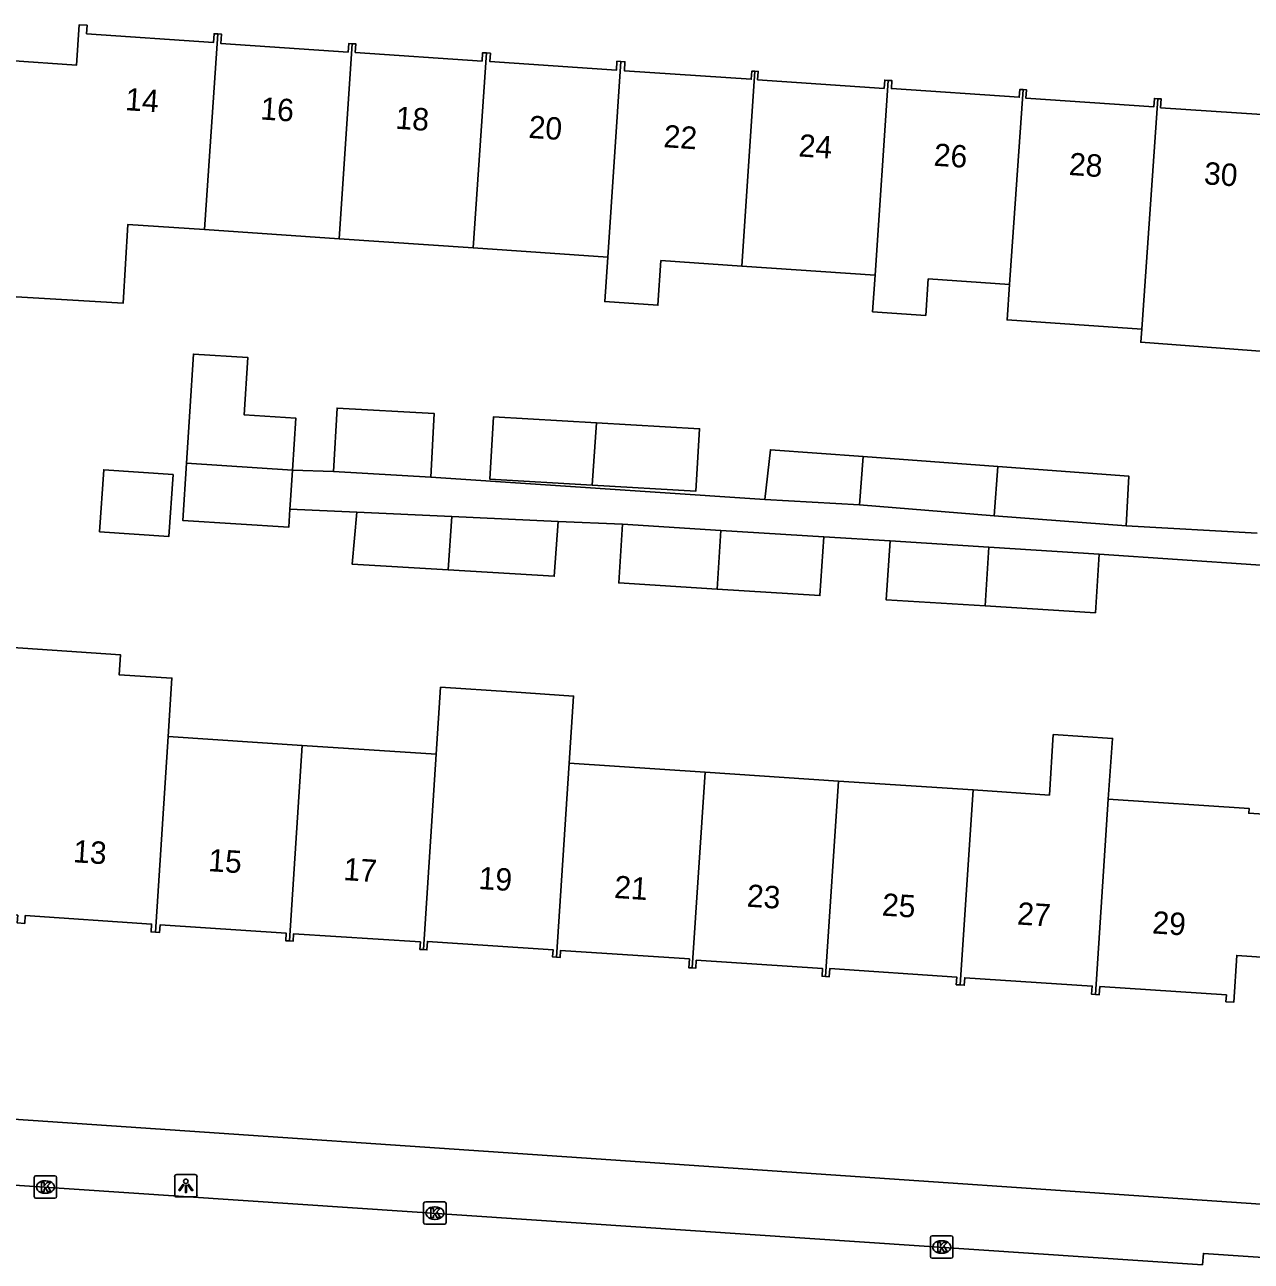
# Model space of a CAD drawing. Extents: x 161848 to 162726, y 385382 to 386521.
# Drawn here: x 162113.7 to 162168.5, y 386288 to 386343.2 of the extents above; entities that cross this region are included whole.
import ezdxf

# ---------------------------------------------------------------- set-up
doc = ezdxf.new("R2010")
doc.units = 0
for name, color, linetype in [('IMGEO_Kolk', 7, 'Continuous'), ('IMGEO_Lichtpunt', 7, 'Continuous'), ('IMGEO_Pand', 7, 'Continuous'), ('IMGEO_Pand_nummerreeks', 7, 'Continuous'), ('IMGEO_Rijbaan_lokaal_open', 7, 'Continuous'), ('IMGEO_Voetpad_open', 7, 'Continuous')]:
    doc.layers.add(name, color=color, linetype=linetype)

msp = doc.modelspace()

# ---------------------------------------------------------------- linework, layer by layer
at = {"layer": 'IMGEO_Kolk'}
for p, q in [((162114.157, 386290.93), (162114.157, 386291.782)), ((162114.232, 386291.856), (162115.084, 386291.856)), ((162114.645, 386291.636), (162114.67, 386291.636)), ((162115.158, 386291.782), (162115.158, 386290.93)), ((162114.668, 386291.076), (162114.643, 386291.076)), ((162115.084, 386290.856), (162114.232, 386290.856)), ((162131.536, 386289.768), (162131.536, 386290.62)), ((162131.611, 386290.694), (162132.463, 386290.694)), ((162132.024, 386290.474), (162132.049, 386290.474)), ((162132.537, 386290.62), (162132.537, 386289.768)), ((162132.047, 386289.914), (162132.022, 386289.914)), ((162132.463, 386289.694), (162131.611, 386289.694)), ((162154.153, 386288.252), (162154.153, 386289.104)), ((162154.228, 386289.178), (162155.08, 386289.178)), ((162154.641, 386288.958), (162154.666, 386288.958)), ((162155.154, 386289.104), (162155.154, 386288.252)), ((162155.08, 386288.178), (162154.228, 386288.178)), ((162154.664, 386288.398), (162154.639, 386288.398))]:
    msp.add_line(p, q, dxfattribs=at)
for points in [[(162114.157, 386290.93), (162114.157, 386291.782)], [(162114.232, 386291.856), (162115.084, 386291.856)], [(162114.478, 386291.556), (162114.601, 386291.556), (162114.601, 386291.405), (162114.731, 386291.556), (162114.895, 386291.556), (162114.749, 386291.405), (162114.902, 386291.156), (162114.75, 386291.156), (162114.665, 386291.32), (162114.601, 386291.253), (162114.601, 386291.156), (162114.478, 386291.156), (162114.478, 386291.556)], [(162115.158, 386291.782), (162115.158, 386290.93)], [(162115.084, 386290.856), (162114.232, 386290.856)], [(162131.536, 386289.768), (162131.536, 386290.62)], [(162131.611, 386290.694), (162132.463, 386290.694)], [(162131.857, 386290.394), (162131.98, 386290.394), (162131.98, 386290.243), (162132.11, 386290.394), (162132.274, 386290.394), (162132.128, 386290.243), (162132.281, 386289.994), (162132.129, 386289.994), (162132.044, 386290.158), (162131.98, 386290.091), (162131.98, 386289.994), (162131.857, 386289.994), (162131.857, 386290.394)], [(162132.537, 386290.62), (162132.537, 386289.768)], [(162132.463, 386289.694), (162131.611, 386289.694)], [(162154.153, 386288.252), (162154.153, 386289.104)], [(162154.228, 386289.178), (162155.08, 386289.178)], [(162154.474, 386288.878), (162154.597, 386288.878), (162154.597, 386288.727), (162154.727, 386288.878), (162154.891, 386288.878), (162154.745, 386288.727), (162154.898, 386288.478), (162154.746, 386288.478), (162154.661, 386288.642), (162154.597, 386288.575), (162154.597, 386288.478), (162154.474, 386288.478), (162154.474, 386288.878)], [(162155.154, 386289.104), (162155.154, 386288.252)], [(162155.08, 386288.178), (162154.228, 386288.178)]]:
    msp.add_lwpolyline(points, dxfattribs=at)
for centre, start, end in [((162114.234, 386291.78), 91.552, 178.448), ((162114.234, 386291.78), 91.552, 178.448), ((162115.082, 386291.78), 1.552, 88.448), ((162115.082, 386291.78), 1.552, 88.448), ((162114.234, 386290.932), 181.552, 268.448), ((162114.234, 386290.932), 181.552, 268.448), ((162115.082, 386290.932), 271.552, 358.448), ((162115.082, 386290.932), 271.552, 358.448), ((162131.613, 386290.618), 91.552, 178.448), ((162131.613, 386290.618), 91.552, 178.448), ((162132.461, 386290.618), 1.552, 88.448), ((162132.461, 386290.618), 1.552, 88.448), ((162131.613, 386289.77), 181.552, 268.448), ((162131.613, 386289.77), 181.552, 268.448), ((162132.461, 386289.77), 271.552, 358.448), ((162132.461, 386289.77), 271.552, 358.448), ((162154.23, 386289.102), 91.552, 178.448), ((162154.23, 386289.102), 91.552, 178.448), ((162155.078, 386289.102), 1.552, 88.448), ((162155.078, 386289.102), 1.552, 88.448), ((162154.23, 386288.254), 181.552, 268.448), ((162154.23, 386288.254), 181.552, 268.448), ((162155.078, 386288.254), 271.552, 358.448), ((162155.078, 386288.254), 271.552, 358.448)]:
    msp.add_arc(centre, 0.0765, start, end, dxfattribs=at)
for centre, major_axis, ratio, start_param, end_param in [((162114.644, 386291.356), (-0.387, 0.002), 0.722429, 4.712389, 7.853982), ((162114.669, 386291.356), (-0.39, 0.002), 0.717154, 1.570796, 4.712389), ((162132.023, 386290.194), (-0.387, 0.002), 0.722429, 4.712389, 7.853982), ((162132.048, 386290.194), (-0.39, 0.002), 0.717154, 1.570796, 4.712389), ((162154.64, 386288.678), (-0.387, 0.002), 0.722429, 4.712389, 7.853982), ((162154.665, 386288.678), (-0.39, 0.002), 0.717154, 1.570796, 4.712389)]:
    msp.add_ellipse(centre, major_axis=major_axis, ratio=ratio, start_param=start_param, end_param=end_param, dxfattribs=at)
at = {"layer": 'IMGEO_Lichtpunt'}
for p, q in [((162120.425, 386291.814), (162120.425, 386291.007)), ((162120.425, 386291.814), (162120.425, 386291.007)), ((162121.327, 386291.909), (162120.519, 386291.909)), ((162121.327, 386291.909), (162120.519, 386291.909)), ((162121.421, 386291.007), (162121.421, 386291.814)), ((162121.421, 386291.007), (162121.421, 386291.814)), ((162120.519, 386290.913), (162121.327, 386290.913)), ((162120.519, 386290.913), (162121.327, 386290.913))]:
    msp.add_line(p, q, dxfattribs=at)
for points in [[(162120.799, 386291.478), (162120.838, 386291.45), (162120.65, 386291.188), (162120.612, 386291.215), (162120.799, 386291.478)], [(162121.011, 386291.45), (162121.049, 386291.477), (162121.236, 386291.215), (162121.197, 386291.187), (162121.011, 386291.45)], [(162120.901, 386291.43), (162120.948, 386291.43), (162120.948, 386291.108), (162120.901, 386291.108), (162120.901, 386291.43)]]:
    msp.add_lwpolyline(points, dxfattribs=at)
msp.add_circle((162120.924, 386291.612), 0.0994, dxfattribs=at)
for centre, start, end in [((162120.519, 386291.814), 90, 180), ((162120.519, 386291.814), 90, 180), ((162121.327, 386291.814), 0, 90), ((162121.327, 386291.814), 0, 90), ((162120.519, 386291.007), 180, 270), ((162120.519, 386291.007), 180, 270), ((162121.327, 386291.007), 270, 0), ((162121.327, 386291.007), 270, 360)]:
    msp.add_arc(centre, 0.0946, start, end, dxfattribs=at)
at = {"layer": 'IMGEO_Pand'}
for points in [[(162122.348, 386342.826), (162122.186, 386342.837), (162122.159, 386342.445), (162116.494, 386342.83), (162116.52, 386343.212), (162116.169, 386343.236), (162116.046, 386341.436), (162113.056, 386341.639), (162112.885, 386339.125)], [(162121.756, 386334.089), (162122.348, 386342.826)], [(162128.35, 386342.387), (162128.192, 386342.398), (162128.166, 386342.015), (162122.483, 386342.401), (162122.511, 386342.815), (162122.348, 386342.826)], [(162128.35, 386342.387), (162127.76, 386333.681)], [(162134.34, 386341.976), (162134.166, 386341.988), (162134.141, 386341.617), (162128.486, 386342.002), (162128.511, 386342.376), (162128.35, 386342.387)], [(162133.75, 386333.274), (162134.34, 386341.976)], [(162140.342, 386341.593), (162140.163, 386341.605), (162140.136, 386341.204), (162134.49, 386341.588), (162134.515, 386341.964), (162134.34, 386341.976)], [(162139.751, 386332.866), (162140.342, 386341.593)], [(162146.322, 386341.16), (162146.182, 386341.17), (162146.157, 386340.799), (162140.495, 386341.184), (162140.521, 386341.581), (162140.342, 386341.593)], [(162145.732, 386332.46), (162146.322, 386341.16)], [(162152.27, 386340.752), (162152.111, 386340.762), (162152.086, 386340.396), (162146.44, 386340.78), (162146.465, 386341.15), (162146.322, 386341.16)], [(162152.27, 386340.752), (162151.681, 386332.055)], [(162158.288, 386340.341), (162158.141, 386340.351), (162158.117, 386339.999), (162152.408, 386340.387), (162152.432, 386340.741), (162152.27, 386340.752)], [(162157.686, 386331.647), (162158.288, 386340.341)], [(162164.298, 386339.933), (162164.143, 386339.944), (162164.117, 386339.57), (162158.412, 386339.958), (162158.437, 386340.331), (162158.288, 386340.341)], [(162164.298, 386339.933), (162163.582, 386329.654)], [(162173.402, 386337.104), (162170.274, 386337.316), (162170.425, 386339.544), (162170.104, 386339.566), (162170.076, 386339.149), (162164.422, 386339.533), (162164.448, 386339.923), (162164.298, 386339.933)], [(162112.331, 386331.157), (162115.634, 386330.958), (162118.129, 386330.808), (162118.341, 386334.321), (162121.756, 386334.089)], [(162121.756, 386334.089), (162127.76, 386333.681)], [(162127.76, 386333.681), (162133.75, 386333.274)], [(162133.75, 386333.274), (162139.751, 386332.866)], [(162139.751, 386332.866), (162139.616, 386330.877), (162141.988, 386330.716), (162142.123, 386332.705), (162145.732, 386332.46)], [(162151.681, 386332.055), (162145.732, 386332.46)], [(162151.681, 386332.055), (162151.571, 386330.425), (162153.942, 386330.264), (162154.052, 386331.894), (162157.686, 386331.647)], [(162157.686, 386331.647), (162157.568, 386330.063), (162163.582, 386329.654)], [(162163.582, 386329.654), (162163.537, 386329.06), (162169.273, 386328.63), (162169.146, 386326.934), (162169.57, 386326.902), (162172.693, 386326.668)], [(162125.678, 386323.347), (162125.827, 386325.676), (162123.529, 386325.823), (162123.692, 386328.377), (162121.259, 386328.533), (162121.096, 386325.979), (162120.948, 386323.659)], [(162127.515, 386323.29), (162127.675, 386326.123), (162132.01, 386325.877), (162131.85, 386323.044)], [(162139.062, 386322.686), (162134.493, 386322.948), (162134.652, 386325.731), (162139.25, 386325.468)], [(162139.25, 386325.468), (162143.848, 386325.205), (162143.688, 386322.421), (162139.062, 386322.686)], [(162139.062, 386322.686), (162139.25, 386325.468)], [(162151.148, 386323.961), (162147.013, 386324.267), (162146.757, 386322.051)], [(162125.568, 386321.62), (162125.516, 386320.806), (162120.784, 386321.109), (162120.948, 386323.659)], [(162120.948, 386323.659), (162125.678, 386323.347)], [(162151.148, 386323.961), (162150.987, 386321.805)], [(162157.164, 386323.516), (162151.148, 386323.961)], [(162157, 386321.31), (162157.164, 386323.516)], [(162157.164, 386323.516), (162163.01, 386323.083), (162162.881, 386320.874)], [(162117.067, 386320.602), (162120.162, 386320.387), (162120.355, 386323.159), (162117.259, 386323.374), (162117.067, 386320.602)], [(162125.678, 386323.347), (162125.593, 386322.021), (162125.568, 386321.62)], [(162131.85, 386323.044), (162127.515, 386323.29)], [(162146.757, 386322.051), (162150.987, 386321.805)], [(162128.556, 386321.482), (162128.342, 386319.165), (162132.637, 386318.907)], [(162132.793, 386321.286), (162128.556, 386321.482)], [(162132.637, 386318.907), (162132.793, 386321.286)], [(162137.546, 386321.067), (162132.793, 386321.286)], [(162150.987, 386321.805), (162157, 386321.31)], [(162162.881, 386320.874), (162157, 386321.31)], [(162132.637, 386318.907), (162137.362, 386318.622), (162137.546, 386321.067)], [(162144.629, 386318.046), (162140.244, 386318.321), (162140.408, 386320.943)], [(162140.408, 386320.943), (162144.801, 386320.668)], [(162144.801, 386320.668), (162144.629, 386318.046)], [(162144.629, 386318.046), (162149.221, 386317.758), (162149.393, 386320.38)], [(162149.393, 386320.38), (162144.801, 386320.668)], [(162156.59, 386317.296), (162152.175, 386317.573), (162152.347, 386320.194)], [(162152.347, 386320.194), (162156.762, 386319.918)], [(162156.59, 386317.296), (162156.762, 386319.918)], [(162161.678, 386319.609), (162161.513, 386316.987), (162156.59, 386317.296)], [(162156.762, 386319.918), (162161.678, 386319.609)], [(162120.135, 386311.469), (162120.305, 386314.07), (162117.944, 386314.225), (162118.004, 386315.116), (162111.239, 386315.566), (162110.996, 386311.914)], [(162132.097, 386310.673), (162132.293, 386313.667), (162135.459, 386313.456), (162138.223, 386313.272), (162138.027, 386310.278)], [(162119.563, 386302.731), (162120.135, 386311.469)], [(162120.135, 386311.469), (162126.114, 386311.071)], [(162162.087, 386308.676), (162162.279, 386311.381), (162159.632, 386311.554), (162159.459, 386308.851), (162156.052, 386309.078)], [(162126.114, 386311.071), (162125.542, 386302.341)], [(162132.097, 386310.673), (162126.114, 386311.071)], [(162131.525, 386301.952), (162132.097, 386310.673)], [(162138.027, 386310.278), (162137.46, 386301.614)], [(162144.094, 386309.874), (162138.027, 386310.278)], [(162144.094, 386309.874), (162143.522, 386301.136)], [(162150.046, 386309.478), (162144.094, 386309.874)], [(162149.475, 386300.756), (162150.046, 386309.478)], [(162150.046, 386309.478), (162156.052, 386309.078)], [(162156.052, 386309.078), (162155.482, 386300.376)], [(162161.515, 386299.951), (162162.087, 386308.676)], [(162169.458, 386307.968), (162168.354, 386308.041), (162168.368, 386308.258), (162162.087, 386308.676)], [(162110.425, 386303.691), (162113.423, 386303.491), (162113.4, 386303.146), (162113.735, 386303.123), (162113.758, 386303.469), (162119.393, 386303.094), (162119.37, 386302.744), (162119.563, 386302.731)], [(162125.542, 386302.341), (162125.381, 386302.352), (162125.403, 386302.685), (162119.778, 386303.06), (162119.755, 386302.718), (162119.563, 386302.731)], [(162131.525, 386301.952), (162131.371, 386301.962), (162131.393, 386302.299), (162125.729, 386302.665), (162125.706, 386302.33), (162125.542, 386302.341)], [(162137.46, 386301.614), (162137.29, 386301.625), (162137.312, 386301.951), (162131.706, 386302.321), (162131.681, 386301.941), (162131.525, 386301.952)], [(162143.522, 386301.136), (162143.367, 386301.146), (162143.393, 386301.541), (162137.65, 386301.92), (162137.629, 386301.603), (162137.46, 386301.614)], [(162149.475, 386300.756), (162149.317, 386300.767), (162149.339, 386301.105), (162143.704, 386301.477), (162143.681, 386301.125), (162143.522, 386301.136)], [(162161.515, 386299.951), (162161.687, 386299.939), (162161.711, 386300.306), (162167.359, 386299.933), (162167.339, 386299.624), (162167.683, 386299.601), (162167.821, 386301.697), (162170.925, 386301.489)], [(162155.482, 386300.376), (162155.301, 386300.388), (162155.323, 386300.73), (162149.66, 386301.104), (162149.636, 386300.745), (162149.475, 386300.756)], [(162155.482, 386300.376), (162155.663, 386300.364), (162155.685, 386300.701), (162161.37, 386300.326), (162161.346, 386299.962), (162161.515, 386299.951)]]:
    msp.add_lwpolyline(points, dxfattribs=at)
at = {"layer": 'IMGEO_Rijbaan_lokaal_open'}
msp.add_lwpolyline([(162113.275, 386291.44), (162166.299, 386287.884)], dxfattribs=at)
at = {"layer": 'IMGEO_Voetpad_open'}
for points in [[(162127.515, 386323.29), (162125.678, 386323.347)], [(162146.757, 386322.051), (162131.85, 386323.044)], [(162125.568, 386321.62), (162128.556, 386321.482)], [(162137.546, 386321.067), (162140.408, 386320.943)], [(162168.731, 386320.536), (162162.881, 386320.874)], [(162149.393, 386320.38), (162152.347, 386320.194)], [(162161.678, 386319.609), (162172.162, 386318.894)], [(162170.199, 386290.501), (162142.737, 386292.372), (162112.566, 386294.428), (162066.851, 386297.44)], [(162166.299, 386287.884), (162166.336, 386288.394), (162174.535, 386287.844), (162174.498, 386287.334)]]:
    msp.add_lwpolyline(points, dxfattribs=at)

# ---------------------------------------------------------------- texts
at = {"layer": 'IMGEO_Pand_nummerreeks'}
for s, rotation, p in [('14', 356.0695, (162118.198, 386339.425)), ('16', 356.07, (162124.228, 386339.011)), ('18', 356.07, (162130.259, 386338.597)), ('20', 356.07, (162136.196, 386338.188)), ('22', 356.07, (162142.218, 386337.774)), ('24', 356.07, (162148.249, 386337.36)), ('26', 356.07, (162154.277, 386336.946)), ('28', 356.07, (162160.309, 386336.532)), ('30', 356.0695, (162166.336, 386336.118)), ('13', 356.2242, (162115.871, 386305.856)), ('15', 356.2257, (162121.903, 386305.458)), ('17', 356.2257, (162127.934, 386305.06)), ('19', 356.2242, (162133.965, 386304.662)), ('21', 356.2257, (162140.018, 386304.262)), ('23', 356.2257, (162145.936, 386303.873)), ('25', 356.2257, (162151.967, 386303.475)), ('27', 356.2242, (162157.999, 386303.077)), ('29', 356.2242, (162164.03, 386302.679))]:
    msp.add_text(s, height=1, rotation=rotation, dxfattribs=at).set_placement(p)

doc.saveas('drawing.dxf')
